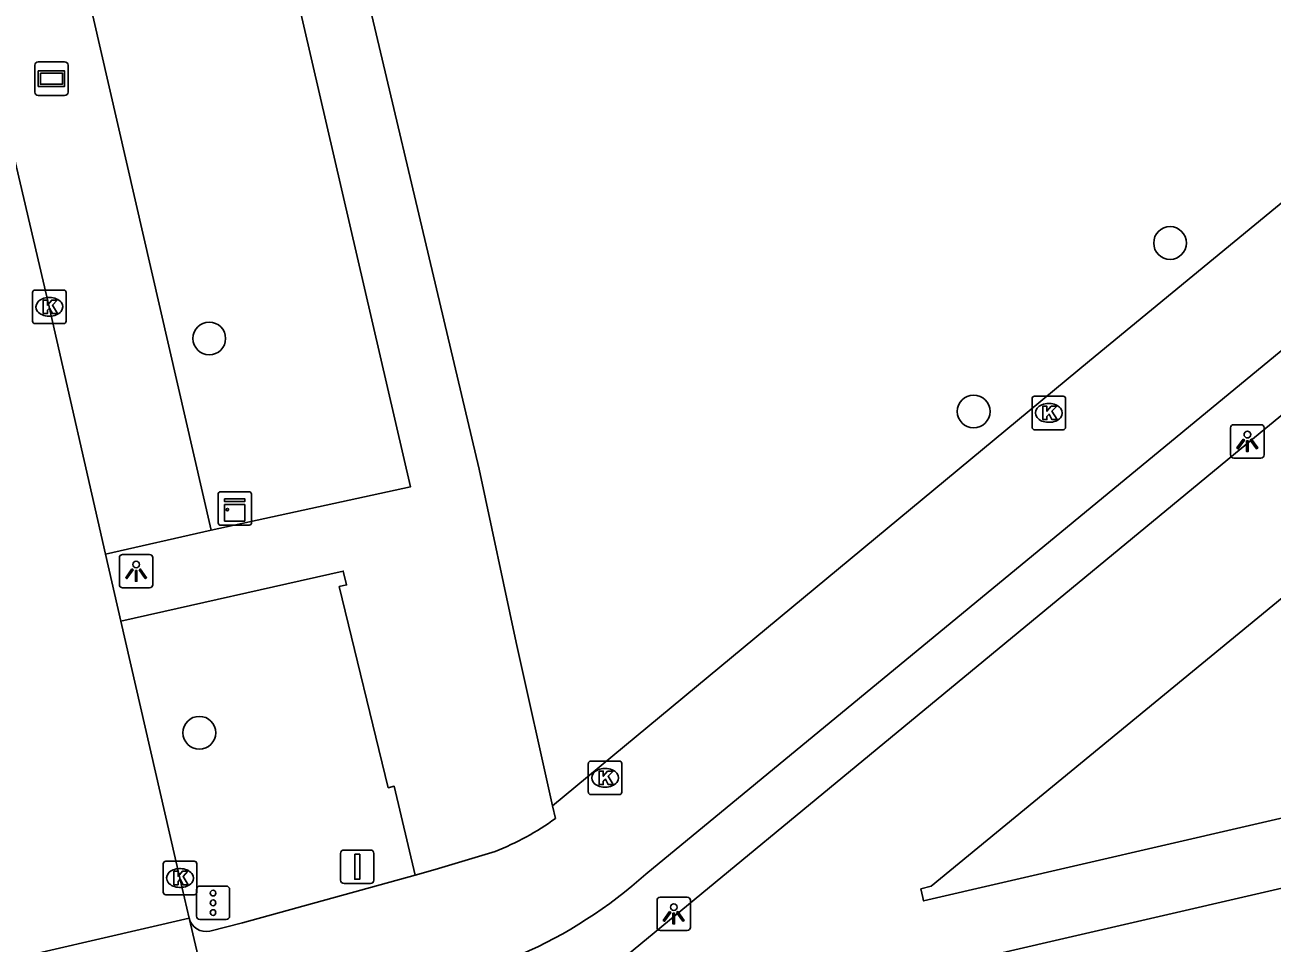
# Model space of a CAD drawing. Extents: x 156414 to 157775, y 382335 to 383765.
# Drawn here: x 156893.94 to 156931.17, y 383425.7 to 383453.09 of the extents above; entities that cross this region are included whole.
import ezdxf

# ---------------------------------------------------------------- set-up
doc = ezdxf.new("R2010")
doc.units = 0
for name, color, linetype in [('IMGEO_Boom', 7, 'Continuous'), ('IMGEO_Kast', 7, 'Continuous'), ('IMGEO_Kolk', 7, 'Continuous'), ('IMGEO_Lichtpunt', 7, 'Continuous'), ('IMGEO_OVBaan_gesloten', 7, 'Continuous'), ('IMGEO_Pand', 7, 'Continuous'), ('IMGEO_Reclamebord', 7, 'Continuous'), ('IMGEO_Rijbaan_lokaal_gesloten', 7, 'Continuous'), ('IMGEO_Verkeersbordpaal', 7, 'Continuous'), ('IMGEO_Verkeersregelinstallatiepaal', 7, 'Continuous'), ('IMGEO_Voetpad_open', 7, 'Continuous')]:
    doc.layers.add(name, color=color, linetype=linetype)

msp = doc.modelspace()

# ---------------------------------------------------------------- linework, layer by layer
at = {"layer": 'IMGEO_Boom'}
for centre in [(156928.124, 383446.587), (156899.443, 383443.74), (156922.26, 383441.561), (156899.147, 383431.975)]:
    msp.add_circle(centre, 0.489, dxfattribs=at)
at = {"layer": 'IMGEO_Kast'}
for p, q in [((156899.706, 383438.242), (156899.706, 383439.083)), ((156899.706, 383439.083), (156899.706, 383438.242)), ((156899.781, 383439.167), (156900.622, 383439.167)), ((156900.622, 383439.167), (156899.781, 383439.167)), ((156900.706, 383439.092), (156900.706, 383438.251)), ((156900.706, 383438.251), (156900.706, 383439.092)), ((156900.631, 383438.167), (156899.79, 383438.167)), ((156899.79, 383438.167), (156900.631, 383438.167))]:
    msp.add_line(p, q, dxfattribs=at)
for points in [[(156899.901, 383438.957), (156900.501, 383438.957), (156900.501, 383438.872), (156899.901, 383438.872), (156899.901, 383438.957)], [(156899.901, 383438.782), (156900.501, 383438.782), (156900.501, 383438.293), (156899.901, 383438.293), (156899.901, 383438.782)]]:
    msp.add_lwpolyline(points, dxfattribs=at)
msp.add_circle((156899.985, 383438.631), 0.0377, dxfattribs=at)
for centre, start, end in [((156899.784, 383439.089), 92.4484, 184.2845), ((156899.784, 383439.089), 92.4484, 184.2845), ((156900.628, 383439.089), 2.4484, 94.2845), ((156900.628, 383439.089), 2.4484, 94.2845), ((156899.784, 383438.245), 182.4484, 274.2845), ((156899.784, 383438.245), 182.4484, 274.2845), ((156900.628, 383438.245), 272.4484, 4.2845), ((156900.628, 383438.245), 272.4484, 4.2845)]:
    msp.add_arc(centre, 0.0779, start, end, dxfattribs=at)
at = {"layer": 'IMGEO_Kolk'}
for p, q in [((156894.168, 383444.257), (156894.168, 383445.109)), ((156894.243, 383445.183), (156895.095, 383445.183)), ((156895.169, 383445.109), (156895.169, 383444.257)), ((156894.656, 383444.963), (156894.681, 383444.963)), ((156894.679, 383444.403), (156894.654, 383444.403)), ((156895.095, 383444.183), (156894.243, 383444.183)), ((156924.005, 383441.091), (156924.005, 383441.943)), ((156924.08, 383442.017), (156924.932, 383442.017)), ((156924.493, 383441.797), (156924.518, 383441.797)), ((156925.006, 383441.943), (156925.006, 383441.091)), ((156924.932, 383441.017), (156924.08, 383441.017)), ((156924.516, 383441.237), (156924.491, 383441.237)), ((156910.758, 383430.204), (156910.758, 383431.056)), ((156910.833, 383431.13), (156911.685, 383431.13)), ((156911.246, 383430.91), (156911.271, 383430.91)), ((156911.759, 383431.056), (156911.759, 383430.204)), ((156911.269, 383430.35), (156911.244, 383430.35)), ((156911.685, 383430.13), (156910.833, 383430.13)), ((156898.069, 383427.215), (156898.069, 383428.067)), ((156898.144, 383428.141), (156898.996, 383428.141)), ((156898.557, 383427.921), (156898.582, 383427.921)), ((156899.07, 383428.067), (156899.07, 383427.215)), ((156898.58, 383427.361), (156898.555, 383427.361)), ((156898.996, 383427.141), (156898.144, 383427.141))]:
    msp.add_line(p, q, dxfattribs=at)
for points in [[(156894.168, 383444.257), (156894.168, 383445.109)], [(156894.243, 383445.183), (156895.095, 383445.183)], [(156895.169, 383445.109), (156895.169, 383444.257)], [(156894.489, 383444.883), (156894.612, 383444.883), (156894.612, 383444.732), (156894.742, 383444.883), (156894.906, 383444.883), (156894.76, 383444.732), (156894.913, 383444.483), (156894.761, 383444.483), (156894.676, 383444.647), (156894.612, 383444.58), (156894.612, 383444.483), (156894.489, 383444.483), (156894.489, 383444.883)], [(156895.095, 383444.183), (156894.243, 383444.183)], [(156924.005, 383441.091), (156924.005, 383441.943)], [(156924.08, 383442.017), (156924.932, 383442.017)], [(156924.326, 383441.717), (156924.449, 383441.717), (156924.449, 383441.566), (156924.579, 383441.717), (156924.743, 383441.717), (156924.597, 383441.566), (156924.75, 383441.317), (156924.598, 383441.317), (156924.513, 383441.481), (156924.449, 383441.414), (156924.449, 383441.317), (156924.326, 383441.317), (156924.326, 383441.717)], [(156925.006, 383441.943), (156925.006, 383441.091)], [(156924.932, 383441.017), (156924.08, 383441.017)], [(156910.758, 383430.204), (156910.758, 383431.056)], [(156910.833, 383431.13), (156911.685, 383431.13)], [(156911.759, 383431.056), (156911.759, 383430.204)], [(156911.079, 383430.83), (156911.202, 383430.83), (156911.202, 383430.679), (156911.332, 383430.83), (156911.496, 383430.83), (156911.35, 383430.679), (156911.503, 383430.43), (156911.351, 383430.43), (156911.266, 383430.594), (156911.202, 383430.527), (156911.202, 383430.43), (156911.079, 383430.43), (156911.079, 383430.83)], [(156911.685, 383430.13), (156910.833, 383430.13)], [(156898.069, 383427.215), (156898.069, 383428.067)], [(156898.144, 383428.141), (156898.996, 383428.141)], [(156899.07, 383428.067), (156899.07, 383427.215)], [(156898.39, 383427.841), (156898.513, 383427.841), (156898.513, 383427.69), (156898.643, 383427.841), (156898.807, 383427.841), (156898.661, 383427.69), (156898.814, 383427.441), (156898.662, 383427.441), (156898.577, 383427.605), (156898.513, 383427.538), (156898.513, 383427.441), (156898.39, 383427.441), (156898.39, 383427.841)], [(156898.996, 383427.141), (156898.144, 383427.141)]]:
    msp.add_lwpolyline(points, dxfattribs=at)
for centre, start, end in [((156894.245, 383445.107), 91.552, 178.448), ((156894.245, 383445.107), 91.552, 178.448), ((156895.093, 383445.107), 1.552, 88.448), ((156895.093, 383445.107), 1.552, 88.448), ((156894.245, 383444.259), 181.552, 268.448), ((156894.245, 383444.259), 181.552, 268.448), ((156895.093, 383444.259), 271.552, 358.448), ((156895.093, 383444.259), 271.552, 358.448), ((156924.082, 383441.941), 91.552, 178.448), ((156924.082, 383441.941), 91.552, 178.448), ((156924.93, 383441.941), 1.552, 88.448), ((156924.93, 383441.941), 1.552, 88.448), ((156924.082, 383441.093), 181.552, 268.448), ((156924.082, 383441.093), 181.552, 268.448), ((156924.93, 383441.093), 271.552, 358.448), ((156924.93, 383441.093), 271.552, 358.448), ((156910.835, 383431.054), 91.552, 178.448), ((156910.835, 383431.054), 91.552, 178.448), ((156911.683, 383431.054), 1.552, 88.448), ((156911.683, 383431.054), 1.552, 88.448), ((156910.835, 383430.206), 181.552, 268.448), ((156910.835, 383430.206), 181.552, 268.448), ((156911.683, 383430.206), 271.552, 358.448), ((156911.683, 383430.206), 271.552, 358.448), ((156898.146, 383428.065), 91.552, 178.448), ((156898.146, 383428.065), 91.552, 178.448), ((156898.994, 383428.065), 1.552, 88.448), ((156898.994, 383428.065), 1.552, 88.448), ((156898.146, 383427.217), 181.552, 268.448), ((156898.146, 383427.217), 181.552, 268.448), ((156898.994, 383427.217), 271.552, 358.448), ((156898.994, 383427.217), 271.552, 358.448)]:
    msp.add_arc(centre, 0.0765, start, end, dxfattribs=at)
for centre, major_axis, ratio, start_param, end_param in [((156894.655, 383444.683), (-0.387, 0.002), 0.722429, 4.712389, 7.853982), ((156894.68, 383444.683), (-0.39, 0.002), 0.717154, 1.570796, 4.712389), ((156924.492, 383441.517), (-0.387, 0.002), 0.722429, 4.712389, 7.853982), ((156924.517, 383441.517), (-0.39, 0.002), 0.717154, 1.570796, 4.712389), ((156911.245, 383430.63), (-0.387, 0.002), 0.722429, 4.712389, 7.853982), ((156911.27, 383430.63), (-0.39, 0.002), 0.717154, 1.570796, 4.712389), ((156898.556, 383427.641), (-0.387, 0.002), 0.722429, 4.712389, 7.853982), ((156898.581, 383427.641), (-0.39, 0.002), 0.717154, 1.570796, 4.712389)]:
    msp.add_ellipse(centre, major_axis=major_axis, ratio=ratio, start_param=start_param, end_param=end_param, dxfattribs=at)
at = {"layer": 'IMGEO_Lichtpunt'}
for p, q in [((156929.932, 383441.072), (156929.932, 383440.265)), ((156929.932, 383441.072), (156929.932, 383440.265)), ((156930.834, 383441.167), (156930.026, 383441.167)), ((156930.834, 383441.167), (156930.026, 383441.167)), ((156930.928, 383440.265), (156930.928, 383441.072)), ((156930.928, 383440.265), (156930.928, 383441.072)), ((156930.026, 383440.171), (156930.834, 383440.171)), ((156930.026, 383440.171), (156930.834, 383440.171)), ((156897.663, 383437.295), (156896.855, 383437.295)), ((156897.663, 383437.295), (156896.855, 383437.295)), ((156896.761, 383437.2), (156896.761, 383436.393)), ((156896.761, 383437.2), (156896.761, 383436.393)), ((156897.757, 383436.393), (156897.757, 383437.2)), ((156897.757, 383436.393), (156897.757, 383437.2)), ((156896.855, 383436.299), (156897.663, 383436.299)), ((156896.855, 383436.299), (156897.663, 383436.299)), ((156912.809, 383426.976), (156912.809, 383426.169)), ((156912.809, 383426.976), (156912.809, 383426.169)), ((156913.711, 383427.071), (156912.903, 383427.071)), ((156913.711, 383427.071), (156912.903, 383427.071)), ((156913.805, 383426.169), (156913.805, 383426.976)), ((156913.805, 383426.169), (156913.805, 383426.976)), ((156912.903, 383426.075), (156913.711, 383426.075)), ((156912.903, 383426.075), (156913.711, 383426.075))]:
    msp.add_line(p, q, dxfattribs=at)
for points in [[(156930.306, 383440.736), (156930.345, 383440.708), (156930.157, 383440.446), (156930.119, 383440.473), (156930.306, 383440.736)], [(156930.408, 383440.688), (156930.455, 383440.688), (156930.455, 383440.366), (156930.408, 383440.366), (156930.408, 383440.688)], [(156930.518, 383440.708), (156930.556, 383440.735), (156930.743, 383440.473), (156930.704, 383440.445), (156930.518, 383440.708)], [(156897.135, 383436.864), (156897.174, 383436.836), (156896.986, 383436.574), (156896.948, 383436.601), (156897.135, 383436.864)], [(156897.347, 383436.836), (156897.385, 383436.863), (156897.572, 383436.601), (156897.533, 383436.573), (156897.347, 383436.836)], [(156897.237, 383436.816), (156897.284, 383436.816), (156897.284, 383436.494), (156897.237, 383436.494), (156897.237, 383436.816)], [(156913.183, 383426.64), (156913.222, 383426.612), (156913.034, 383426.35), (156912.996, 383426.377), (156913.183, 383426.64)], [(156913.285, 383426.592), (156913.332, 383426.592), (156913.332, 383426.27), (156913.285, 383426.27), (156913.285, 383426.592)], [(156913.395, 383426.612), (156913.433, 383426.639), (156913.62, 383426.377), (156913.581, 383426.349), (156913.395, 383426.612)]]:
    msp.add_lwpolyline(points, dxfattribs=at)
for centre in [(156930.431, 383440.87), (156897.26, 383436.998), (156913.308, 383426.774)]:
    msp.add_circle(centre, 0.0994, dxfattribs=at)
for centre, start, end in [((156930.026, 383441.072), 90, 180), ((156930.026, 383441.072), 90, 180), ((156930.834, 383441.072), 0, 90), ((156930.834, 383441.072), 0, 90), ((156930.026, 383440.265), 180, 270), ((156930.026, 383440.265), 180, 270), ((156930.834, 383440.265), 270, 0), ((156930.834, 383440.265), 270, 360), ((156896.855, 383437.2), 90, 180), ((156896.855, 383437.2), 90, 180), ((156897.663, 383437.2), 0, 90), ((156897.663, 383437.2), 0, 90), ((156896.855, 383436.393), 180, 270), ((156896.855, 383436.393), 180, 270), ((156897.663, 383436.393), 270, 0), ((156897.663, 383436.393), 270, 360), ((156912.903, 383426.976), 90, 180), ((156912.903, 383426.976), 90, 180), ((156913.711, 383426.976), 0, 90), ((156913.711, 383426.976), 0, 90), ((156912.903, 383426.169), 180, 270), ((156912.903, 383426.169), 180, 270), ((156913.711, 383426.169), 270, 0), ((156913.711, 383426.169), 270, 360)]:
    msp.add_arc(centre, 0.0946, start, end, dxfattribs=at)
at = {"layer": 'IMGEO_OVBaan_gesloten'}
for points in [[(156896.345, 383437.305), (156894.667, 383444.682), (156887.301, 383476.122)], [(156896.8, 383435.304), (156896.345, 383437.305)], [(156898.841, 383426.444), (156898.569, 383427.641), (156896.8, 383435.304)], [(156892.041, 383424.869), (156898.841, 383426.444)], [(156899.745, 383422.586), (156898.841, 383426.444)]]:
    msp.add_lwpolyline(points, dxfattribs=at)
at = {"layer": 'IMGEO_Pand'}
msp.add_lwpolyline([(156963.363, 383462.091), (156971.081, 383452.728), (156970.811, 383452.65), (156970.883, 383452.34), (156972.925, 383452.818), (156973.217, 383451.551), (156941.493, 383444.229), (156940.943, 383443.777), (156920.988, 383427.397), (156920.686, 383427.317), (156920.744, 383427.062), (156920.767, 383426.96), (156944.706, 383432.491), (156981.194, 383440.926), (157000, 383445.274), (157008.425, 383447.222), (157008.294, 383447.787), (157030.11, 383452.841)], dxfattribs=at)
at = {"layer": 'IMGEO_Reclamebord'}
for p, q in [((156894.236, 383451.091), (156894.236, 383451.891)), ((156894.236, 383451.891), (156894.236, 383451.091)), ((156894.336, 383451.991), (156895.126, 383451.991)), ((156895.126, 383451.991), (156894.336, 383451.991)), ((156895.226, 383451.891), (156895.226, 383451.091)), ((156895.226, 383451.091), (156895.226, 383451.891)), ((156895.126, 383450.991), (156894.336, 383450.991)), ((156894.336, 383450.991), (156895.126, 383450.991))]:
    msp.add_line(p, q, dxfattribs=at)
for points in [[(156894.337, 383451.723), (156895.125, 383451.723), (156895.125, 383451.259), (156894.337, 383451.259), (156894.337, 383451.723)], [(156894.402, 383451.658), (156894.402, 383451.324), (156895.06, 383451.324), (156895.06, 383451.658), (156894.402, 383451.658)]]:
    msp.add_lwpolyline(points, dxfattribs=at)
for centre, start, end in [((156894.336, 383451.891), 90, 180), ((156894.336, 383451.891), 90, 180), ((156895.126, 383451.891), 0, 90), ((156895.126, 383451.891), 360, 90), ((156894.336, 383451.091), 180, 270), ((156894.336, 383451.091), 180, 270), ((156895.126, 383451.091), 270, 0), ((156895.126, 383451.091), 270, 0)]:
    msp.add_arc(centre, 0.1, start, end, dxfattribs=at)
at = {"layer": 'IMGEO_Rijbaan_lokaal_gesloten'}
for points in [[(157015.707, 383506.828), (157005.917, 383504.621), (156995.565, 383496.169), (156912.475, 383427.759)], [(156909.692, 383429.799), (156925.722, 383443.072), (156948.205, 383461.568)], [(156909.692, 383429.799), (156909.778, 383429.42)], [(156907.976, 383428.433), (156906.19, 383427.891), (156905.594, 383427.727)], [(156899.464, 383426.052), (156900.432, 383426.303), (156905.594, 383427.727)]]:
    msp.add_lwpolyline(points, dxfattribs=at)
for centre, radius, start, end in [((156904.959, 383436.079), 8.22, 291.5313, 305.8899), ((156903.235, 383438.022), 13.81, 293.5253, 311.998), ((156899.36, 383426.578), 0.536, 194.4837, 281.159)]:
    msp.add_arc(centre, radius, start, end, dxfattribs=at)
at = {"layer": 'IMGEO_Verkeersbordpaal'}
for p, q in [((156903.365, 383427.577), (156903.365, 383428.377)), ((156903.365, 383428.377), (156903.365, 383427.577)), ((156903.465, 383428.477), (156904.255, 383428.477)), ((156904.255, 383428.477), (156903.465, 383428.477)), ((156904.355, 383428.377), (156904.355, 383427.577)), ((156904.355, 383427.577), (156904.355, 383428.377)), ((156904.255, 383427.477), (156903.465, 383427.477)), ((156903.465, 383427.477), (156904.255, 383427.477))]:
    msp.add_line(p, q, dxfattribs=at)
msp.add_lwpolyline([(156903.785, 383428.352), (156903.935, 383428.352), (156903.935, 383427.602), (156903.785, 383427.602), (156903.785, 383428.352)], dxfattribs=at)
for centre, start, end in [((156903.465, 383428.377), 90, 180), ((156903.465, 383428.377), 90, 180), ((156904.255, 383428.377), 0, 90), ((156904.255, 383428.377), 360, 90), ((156903.465, 383427.577), 180, 270), ((156903.465, 383427.577), 180, 270), ((156904.255, 383427.577), 270, 0), ((156904.255, 383427.577), 270, 0)]:
    msp.add_arc(centre, 0.1, start, end, dxfattribs=at)
at = {"layer": 'IMGEO_Verkeersregelinstallatiepaal'}
for p, q in [((156899.06, 383426.501), (156899.06, 383427.301)), ((156899.06, 383427.301), (156899.06, 383426.501)), ((156899.16, 383427.401), (156899.95, 383427.401)), ((156899.95, 383427.401), (156899.16, 383427.401)), ((156900.05, 383427.301), (156900.05, 383426.501)), ((156900.05, 383426.501), (156900.05, 383427.301)), ((156899.95, 383426.401), (156899.16, 383426.401)), ((156899.16, 383426.401), (156899.95, 383426.401))]:
    msp.add_line(p, q, dxfattribs=at)
for centre in [(156899.555, 383427.191), (156899.555, 383426.901), (156899.555, 383426.611)]:
    msp.add_circle(centre, 0.085, dxfattribs=at)
for centre, start, end in [((156899.16, 383427.301), 90, 180), ((156899.16, 383427.301), 90, 180), ((156899.95, 383427.301), 0, 90), ((156899.95, 383427.301), 360, 90), ((156899.16, 383426.501), 180, 270), ((156899.16, 383426.501), 180, 270), ((156899.95, 383426.501), 270, 0), ((156899.95, 383426.501), 270, 0)]:
    msp.add_arc(centre, 0.1, start, end, dxfattribs=at)
at = {"layer": 'IMGEO_Voetpad_open'}
for points in [[(156911.382, 383422.7), (156910.947, 383424.514), (156911.127, 383424.693), (156930.809, 383440.919), (156966.776, 383470.447), (156997.648, 383495.955), (156999.999, 383497.929), (157001.183, 383498.923), (157001.765, 383499.109), (157001.826, 383499.205), (157001.757, 383499.332), (157002.58, 383500), (157006.596, 383503.263), (157020.794, 383506.487)], [(156924.515, 383475.029), (156901.52, 383469.737), (156900.569, 383469.518), (156902.929, 383459.141), (156907.497, 383439.841), (156908.6, 383434.669), (156909.692, 383429.799)], [(156901.364, 383456.974), (156905.453, 383439.314), (156899.497, 383438.021)], [(156899.497, 383438.021), (156895.449, 383455.627)], [(157033.666, 383450.927), (156911.382, 383422.7)], [(156896.345, 383437.305), (156899.497, 383438.021)], [(156905.594, 383427.727), (156904.965, 383430.377), (156904.786, 383430.333), (156903.323, 383436.334), (156903.54, 383436.387), (156903.442, 383436.8), (156896.8, 383435.304)]]:
    msp.add_lwpolyline(points, dxfattribs=at)

doc.saveas('drawing.dxf')
